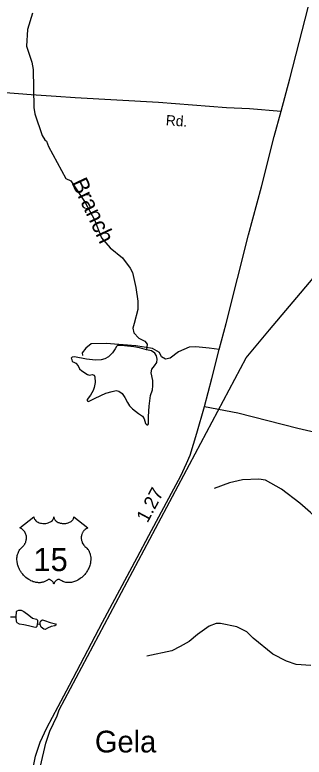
# Model space of a CAD drawing. Extents: x 2056842 to 2160602, y 826753 to 1016856.
# Drawn here: x 2120669 to 2123334, y 970374 to 977205 of the extents above; entities that cross this region are included whole.
import ezdxf

# ---------------------------------------------------------------- set-up
doc = ezdxf.new("R2010")
doc.units = 0
for name, color, linetype in [('Exist Civil Demographics Community Label', 7, 'Continuous'), ('Exist Hydrographic Creek Single Shore', 7, 'Continuous'), ('Exist Hydrographic Creek Single Shore Label', 7, 'Continuous'), ('Exist Hydrographic Misc Water Feature', 7, 'Continuous'), ('Exist Railroad Mainline', 7, 'Continuous'), ('Exist Road Non-System Type 51', 7, 'Continuous'), ('Exist Road Primary US Attributed', 7, 'Continuous'), ('Exist Road Primary US Mileage Hundredths English Label', 7, 'Continuous'), ('Exist Road Primary US Shield CELL', 7, 'Continuous'), ('Exist Road Primary US Shield Number Label', 7, 'Continuous'), ('Exist Road Secondary Type 51 Attributed', 7, 'Continuous'), ('Exist Road Secondary Type 51 Label', 7, 'Continuous')]:
    doc.layers.add(name, color=color, linetype=linetype)

msp = doc.modelspace()

# ---------------------------------------------------------------- linework, layer by layer
at = {"layer": 'Exist Hydrographic Creek Single Shore'}
for points in [[(2120831.4, 977220.6), (2120785.9, 977068.7), (2120776.5, 976916.6), (2120827.2, 976768.9), (2120837.6, 976700.7), (2120843.1, 976352.8), (2120853.4, 976294.8), (2120922.4, 976093.2), (2120944.5, 976053.4), (2120960.3, 976041.3), (2120980.7, 975993.6), (2121139.9, 975700.2), (2121184, 975676.3), (2121316.8, 975479), (2121401.6, 975317.4), (2121468.1, 975153.6), (2121548.5, 975060), (2121661.1, 974968.4), (2121731.4, 974874.8), (2121751.5, 974835), (2121784.4, 974695.2), (2121800.8, 974569.1), (2121801.2, 974493.3), (2121769.6, 974363.1), (2121756, 974323), (2121764.2, 974279.2), (2121810.4, 974229.3), (2121867.4, 974201.5), (2121888.4, 974175.5), (2121881.7, 974123.7)], [(2123858.5, 972366.6), (2123788.2, 972400.2), (2123726, 972436.3), (2123663.6, 972482.3), (2123540.2, 972529.5), (2123441.6, 972576.6), (2123393.4, 972624.8), (2123294.9, 972712.4), (2123125.2, 972840.6), (2122978.5, 972923.9), (2122915, 972933.7), (2122764.9, 972926), (2122646.3, 972899.2), (2122504.6, 972846.5)], [(2123395.5, 971218.6), (2123259.6, 971226), (2123171.6, 971257.6), (2123045.1, 971321.1), (2122864.4, 971470.2), (2122804.4, 971528.1), (2122712.1, 971573.6), (2122564, 971602.9), (2122524.1, 971602.8), (2122460.1, 971578.5), (2122350.6, 971504), (2122274.7, 971437.7), (2122191, 971393.3), (2122115, 971353), (2121885.3, 971304)]]:
    msp.add_lwpolyline(points, dxfattribs=at)
at = {"layer": 'Exist Hydrographic Misc Water Feature'}
for points in [[(2121881.7, 974123.7), (2121818.2, 974141.2), (2121764.5, 974148.9), (2121678, 974157.7), (2121626.5, 974162.1), (2121614.5, 974161), (2121604.6, 974154.4), (2121592.6, 974131.4), (2121567.4, 974094.1), (2121531.3, 974056.9), (2121497.3, 974038.3), (2121463.4, 974029.5), (2121411.9, 974028.4), (2121330.5, 974036.1), (2121218.8, 974058), (2121195.8, 974054.7), (2121188.1, 974045.9), (2121193.6, 974032.8), (2121198, 974014.2), (2121212.2, 974007.6), (2121229.7, 973999.9), (2121252.7, 973973.6), (2121264.8, 973948.4), (2121286.7, 973927.6), (2121338.1, 973895.8), (2121355.7, 973890.4), (2121380.8, 973894.7), (2121399.5, 973888.2), (2121406, 973872.8), (2121408.2, 973821.3), (2121400.5, 973775.3), (2121389.6, 973749), (2121366.6, 973706.1), (2121334.9, 973664.5), (2121334.9, 973653.5), (2121346.9, 973648), (2121366.6, 973655.7), (2121408.2, 973677.6), (2121505.7, 973722.5), (2121567, 973740), (2121603.1, 973747.7), (2121628.3, 973741.1), (2121656.8, 973719.2), (2121681.9, 973683.1), (2121708.2, 973637.1), (2121724.7, 973606.4), (2121752, 973579), (2121807.9, 973536.3), (2121844.4, 973510.6), (2121860.9, 973488.7), (2121874, 973444.9), (2121886, 973430.7), (2121894.8, 973431.8), (2121899.2, 973441.6), (2121899.2, 973507.4), (2121906.8, 973603.8), (2121920, 973703.5), (2121936.4, 973754.9), (2121940.8, 973792.2), (2121939.7, 973839.3), (2121925.5, 973911.6), (2121932, 973943.4), (2121953.9, 973975.2), (2121978, 974004.7), (2121981.3, 974035.4), (2121974.7, 974066.1), (2121958.3, 974091.3), (2121926.6, 974113.2), (2121881.7, 974123.7)], [(2120681.7, 971663), (2120683.8, 971713.4), (2120690.4, 971722.2), (2120705.7, 971726.6), (2120726.5, 971725.5), (2120752.8, 971713.4), (2120796.6, 971681.6), (2120831.7, 971654.3), (2120870, 971644.4), (2120876.5, 971633.4), (2120877.6, 971614.8), (2120875.5, 971597.3)], [(2120681.7, 971663), (2120630.2, 971661.9)], [(2120875.5, 971597.3), (2120872.2, 971575.4), (2120861.2, 971568.8), (2120843.7, 971571), (2120795.5, 971581.9), (2120751.7, 971591.8), (2120713.4, 971598.4), (2120690.4, 971610.4), (2120683.8, 971623.6), (2120681.7, 971663)], [(2120902.8, 971594), (2120875.5, 971597.3)], [(2120902.8, 971594), (2120901.7, 971617), (2120908.3, 971628), (2120923.6, 971636.7), (2120943.3, 971631.2), (2120993.7, 971612.6), (2121044.1, 971600.6), (2121048.5, 971591.8), (2121036.4, 971583), (2121003.6, 971576.5), (2120970.7, 971561.1), (2120949.9, 971549.1), (2120935.7, 971551.3), (2120910.5, 971569.9), (2120902.8, 971594)]]:
    msp.add_lwpolyline(points, dxfattribs=at)
at = {"layer": 'Exist Railroad Mainline'}
msp.add_lwpolyline([(2120906, 970290.1), (2120953.2, 970502.3), (2120990.6, 970614.6), (2121058.1, 970754.8), (2121077.9, 970810.8), (2122799.4, 974048), (2123014.4, 974304.9), (2123418.1, 974780.8), (2123730.8, 975098.1), (2124688.5, 976058.2), (2124770, 976168.5), (2124821.6, 976226.6), (2124911, 976359.2), (2124958.6, 976475.2), (2125031.4, 976759.5), (2125078.8, 976895.7), (2125102, 977047.9), (2125136.5, 978327.9)], dxfattribs=at)
at = {"layer": 'Exist Road Non-System Type 51'}
for points in [[(2122552.1, 974125.5), (2122460.2, 974139.1), (2122336.8, 974151.3), (2122273.9, 974146.4), (2122177.1, 974102.8), (2122099.7, 974044.7), (2122056.1, 974037.4), (2122019.9, 974059.2), (2122002.9, 974098), (2121937.6, 974134.3), (2121782.7, 974158.5), (2121510.4, 974180.3), (2121372.5, 974177.9), (2121324.1, 974136.7), (2121287.8, 974095.6), (2121292.6, 974068.9)], [(2122415.2, 973600.6), (2122723.9, 973542.3), (2123275.6, 973401.8), (2124007.4, 973232.7)]]:
    msp.add_lwpolyline(points, dxfattribs=at)
at = {"layer": 'Exist Road Primary US Attributed'}
for points in [[(2123121.4, 976317.4), (2123200.2, 976616.5), (2123286.5, 976949.6), (2123476.6, 977692), (2123590.1, 978041.7), (2123692.2, 978246.1), (2123803.3, 978411.8), (2123940.8, 978573.6), (2124351.5, 978961.9), (2124898.6, 979424.7), (2125143.6, 979642.6), (2125334, 979816.6)], [(2120802.1, 970069.6), (2120826.7, 970216.6), (2120860.5, 970384.9), (2120903.5, 970512.7), (2120965.2, 970644.6), (2121172.7, 971037.5), (2121475.8, 971615.6), (2121797, 972211.9), (2121903.5, 972414.1), (2122110.9, 972802.1), (2122198.1, 972964.4), (2122250.1, 973077), (2122284, 973154.4), (2122346.3, 973356), (2122415.2, 973600.6), (2122484.3, 973857.9), (2122552.1, 974125.5), (2122614.4, 974364.6), (2122718.3, 974777.3), (2122819.9, 975179.2), (2122940.8, 975623.3), (2123056.9, 976085.8), (2123121.4, 976317.4)]]:
    msp.add_lwpolyline(points, dxfattribs=at)
at = {"layer": 'Exist Road Primary US Shield CELL'}
msp.add_lwpolyline([(2120844.8, 972585.7), (2120845.1, 972580.3), (2120846.4, 972574), (2120847.4, 972570.8), (2120850.3, 972564.5), (2120855.2, 972557.2), (2120862, 972549.9), (2120869.7, 972543.6), (2120874.8, 972540.3), (2120883.6, 972535.6), (2120893.5, 972531.4), (2120904.6, 972528.2), (2120916, 972525.9), (2120928.3, 972524.6), (2120940.6, 972524.3), (2120953.8, 972525.3), (2120968.4, 972528.1), (2120975.1, 972529.9), (2120982.6, 972532.5), (2120989.6, 972535.4), (2120997.3, 972539.5), (2121003.4, 972543.4), (2121008.3, 972546.9), (2121015.1, 972553.4), (2121020.5, 972560.2), (2121022.8, 972564), (2121024.8, 972567.6), (2121027.5, 972575.4), (2121028.2, 972578.8), (2121028.8, 972585.9), (2121029.2, 972580), (2121029.8, 972576.2), (2121030.8, 972572.6), (2121032.3, 972568.7), (2121035.1, 972563.2), (2121038.1, 972558.7), (2121043.8, 972551.9), (2121047.4, 972548.6), (2121050.7, 972545.9), (2121059.4, 972539.9), (2121069.6, 972534.7), (2121074.6, 972532.5), (2121079.8, 972530.7), (2121086.3, 972528.7), (2121093.1, 972527.1), (2121099.8, 972526), (2121106.6, 972525), (2121113.6, 972524.5), (2121119.3, 972524.3), (2121126.3, 972524.4), (2121132.7, 972524.8), (2121139.4, 972525.6), (2121146.6, 972526.8), (2121152.5, 972528.1), (2121160.2, 972530.1), (2121167.2, 972532.6), (2121173.4, 972535.3), (2121181.4, 972539.5), (2121187.8, 972543.5), (2121192.5, 972547.3), (2121198.1, 972552.5), (2121203.5, 972558.6), (2121206.6, 972563.1), (2121208.8, 972567.7), (2121210.8, 972572.6), (2121212.1, 972577.8), (2121212.7, 972582.2), (2121212.8, 972586.1), (2121341.4, 972483.6), (2121338.4, 972482.5), (2121331.4, 972479), (2121325.8, 972475.8), (2121317, 972469.5), (2121313.2, 972466.1), (2121309.4, 972462.6), (2121305.9, 972458.8), (2121302.8, 972455.2), (2121299.1, 972450), (2121295.8, 972444.9), (2121292.5, 972439.2), (2121290.1, 972434.2), (2121286.2, 972423.9), (2121284.3, 972417.3), (2121283, 972411.8), (2121281.5, 972400.3), (2121281.1, 972394.9), (2121281.1, 972389.5), (2121281.5, 972383.8), (2121282, 972378.3), (2121283, 972372.6), (2121283.9, 972367.6), (2121285.5, 972361.4), (2121287.8, 972354.3), (2121290.6, 972347.4), (2121296.4, 972336.2), (2121304, 972324.8), (2121309.4, 972318.4), (2121314.7, 972312.9), (2121322.7, 972306.3), (2121326.9, 972302.5), (2121331.9, 972297.5), (2121339.9, 972288.2), (2121343.2, 972283.8), (2121346.5, 972278.8), (2121349.5, 972273.7), (2121352.6, 972268.3), (2121355, 972263.5), (2121359.5, 972252.5), (2121362.8, 972241.7), (2121364.3, 972236.1), (2121366.7, 972223.5), (2121367.7, 972217.3), (2121368.6, 972205), (2121368.7, 972190.1), (2121367.5, 972175.9), (2121364.9, 972159.4), (2121362.7, 972149.6), (2121359.3, 972138.1), (2121356, 972128.1), (2121350.1, 972113.5), (2121344.9, 972102.8), (2121338.2, 972090.4), (2121333.6, 972082.9), (2121328.2, 972074.8), (2121321.4, 972065.5), (2121313.5, 972055.6), (2121304, 972045.2), (2121296.3, 972037.6), (2121286.3, 972028.6), (2121280.2, 972023.6), (2121271.6, 972017), (2121259.7, 972009.1), (2121248, 972002.4), (2121238.1, 971997.3), (2121229.3, 971993.5), (2121217.9, 971989.2), (2121198.9, 971983.9), (2121192, 971982.5), (2121183.8, 971981.3), (2121176.1, 971980.5), (2121168.7, 971980), (2121158.6, 971980), (2121148.7, 971980.8), (2121139.3, 971982.2), (2121129.5, 971984.2), (2121119.2, 971987.3), (2121109.9, 971990.9), (2121100.5, 971995.5), (2121084.6, 972005.6), (2121080, 972008), (2121077.4, 972008.7), (2121071.3, 972009), (2121065.5, 972007.8), (2121059.6, 972005.4), (2121056, 972003.5), (2121051.3, 972000.4), (2121047.6, 971997.5), (2121043.2, 971993.3), (2121040.2, 971989.8), (2121037.8, 971987.1), (2121033.4, 971980), (2121031.8, 971976.7), (2121030.1, 971972.4), (2121028.6, 971966), (2121026.6, 971974), (2121024.3, 971979.4), (2121021.5, 971983.9), (2121018.7, 971987.9), (2121014.2, 971993.1), (2121010.2, 971997), (2121005.3, 972000.9), (2121000.1, 972004.1), (2120996, 972006.2), (2120992.2, 972007.6), (2120987.6, 972008.8), (2120983.8, 972009.1), (2120980.7, 972009), (2120976.4, 972008), (2120970.6, 972003.8), (2120965.1, 972000), (2120959.1, 971996.3), (2120951.9, 971992.5), (2120946.7, 971990.1), (2120940.4, 971987.6), (2120933.2, 971985.2), (2120925.3, 971983.2), (2120917.1, 971981.6), (2120910, 971980.4), (2120902.3, 971979.7), (2120895.4, 971979.5), (2120888.2, 971979.6), (2120881.4, 971980.1), (2120873.6, 971980.8), (2120863.9, 971982.2), (2120855.8, 971984.1), (2120847.3, 971986.3), (2120838.6, 971989.1), (2120829.3, 971992.7), (2120817.6, 971997.7), (2120809.4, 972001.9), (2120796.6, 972009.3), (2120781.6, 972019.7), (2120770.2, 972028.9), (2120761.9, 972036.4), (2120749.7, 972048.9), (2120742.5, 972057), (2120731.2, 972071.6), (2120724, 972082.2), (2120719.3, 972089.9), (2120712.5, 972102.4), (2120708.7, 972110.2), (2120703.9, 972121.6), (2120700, 972132), (2120696.9, 972141.9), (2120695.1, 972148.2), (2120692.7, 972159.2), (2120691.2, 972167), (2120689.8, 972177.8), (2120689, 972189.1), (2120688.8, 972199.5), (2120689.1, 972208.2), (2120690.1, 972218.3), (2120691.8, 972229), (2120693.9, 972238.2), (2120695.7, 972244.8), (2120698.4, 972252.8), (2120702.1, 972261.7), (2120706.3, 972270.2), (2120710.4, 972277.3), (2120715.5, 972284.9), (2120720.5, 972291.4), (2120727, 972298.5), (2120733.9, 972305), (2120740.1, 972310.1), (2120747.6, 972317.4), (2120751.5, 972321.8), (2120756.1, 972328), (2120759.9, 972333.7), (2120762.8, 972338.8), (2120766.7, 972346.3), (2120769.1, 972351.9), (2120772, 972360.6), (2120773.5, 972366.7), (2120775, 972374.5), (2120776, 972381.9), (2120776.4, 972391.1), (2120776.2, 972398.7), (2120775.2, 972407.5), (2120773.5, 972416.1), (2120771.5, 972423.5), (2120768.3, 972432), (2120765.4, 972438.2), (2120760.5, 972446.7), (2120755, 972454.5), (2120749.3, 972460.9), (2120743.6, 972466.6), (2120738.2, 972470.8), (2120733, 972474.6), (2120726.4, 972478.5), (2120720.1, 972481.6), (2120716.2, 972483.2)], close=True, dxfattribs=at)
at = {"layer": 'Exist Road Secondary Type 51 Attributed'}
msp.add_lwpolyline([(2120388, 976505.1), (2120819.3, 976471.8), (2121050.4, 976454.9), (2121225.8, 976444), (2121991.1, 976402.2), (2122618.4, 976353.2), (2122828.9, 976343.5), (2123121.4, 976317.4)], dxfattribs=at)

# ---------------------------------------------------------------- texts
at = {"layer": 'Exist Civil Demographics Community Label'}
msp.add_text('Gela', height=200, dxfattribs=at).set_placement((2121406.5, 970417.8))
at = {"layer": 'Exist Hydrographic Creek Single Shore Label'}
msp.add_text('Branch', height=150, rotation=295.02109, dxfattribs=at).set_placement((2121187.8, 975662.6))
at = {"layer": 'Exist Road Primary US Mileage Hundredths English Label'}
msp.add_text('1.27', height=125, rotation=61.86525, dxfattribs=at).set_placement((2121891.1, 972523.6))
at = {"layer": 'Exist Road Primary US Shield Number Label'}
msp.add_text('15', height=212.5, dxfattribs=at).set_placement((2120840.5, 972086.4))
at = {"layer": 'Exist Road Secondary Type 51 Label'}
msp.add_text('Rd.', height=95, rotation=356.17372, dxfattribs=at).set_placement((2122057.3, 976188.7))

doc.saveas('drawing.dxf')
